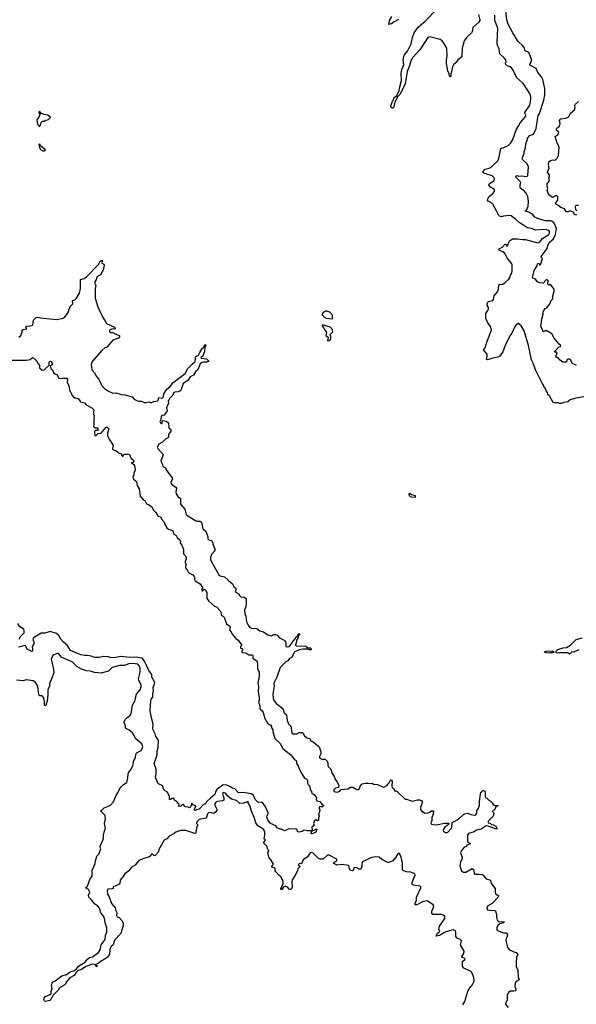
# Model space of a CAD drawing. Extents: x 2494106 to 2685573, y 758056 to 915185.
# Tile 349 of 507: x 2612849 to 2620470, y 889129 to 902605. Entities that reach past the tile are written whole.
import ezdxf

# ---------------------------------------------------------------- set-up
doc = ezdxf.new("R2010")
doc.units = 0

msp = doc.modelspace()

# ---------------------------------------------------------------- linework, layer by layer
at = {"layer": '0CON05XD'}
for points in [[(2619131, 902675), (2619151, 902605), (2619149, 902595), (2619135, 902570), (2619054, 902496), (2619044, 902445), (2619034, 902426), (2618970, 902365), (2618936, 902315), (2618906, 902216), (2618902, 902095), (2618850, 902055), (2618825, 902020), (2618788, 901985), (2618775, 901960), (2618762, 901895), (2618750, 901865), (2618753, 901835), (2618745, 901821), (2618732, 901832), (2618728, 901865), (2618709, 901905), (2618694, 902004), (2618694, 902056), (2618702, 902105), (2618698, 902215), (2618656, 902285), (2618634, 902314), (2618605, 902336), (2618465, 902370), (2618439, 902361), (2618328, 902192), (2618228, 902082), (2618205, 902044), (2618187, 901975), (2618155, 901897), (2618125, 901726), (2618057, 901585), (2618028, 901552), (2617983, 901475), (2617965, 901398), (2617955, 901392), (2617930, 901410), (2617929, 901435), (2617949, 901465), (2617948, 901485), (2617966, 901504), (2617973, 901535), (2617987, 901543), (2618011, 901569), (2618045, 901635), (2618055, 901688), (2618077, 901775), (2618072, 901865), (2618079, 901925), (2618107, 901985), (2618099, 902055), (2618109, 902101), (2618119, 902125), (2618158, 902175), (2618210, 902275), (2618225, 902360), (2618249, 902425), (2618305, 902501), (2618399, 902585), (2618565, 902752)], [(2618034, 902606), (2617974, 902576), (2617941, 902549), (2617905, 902540), (2617900, 902545), (2617908, 902552), (2617912, 902595), (2617942, 902648)], [(2619592, 899168), (2619593, 899253), (2619588, 899265), (2619523, 899345), (2619492, 899405), (2619465, 899428), (2619416, 899446), (2619411, 899465), (2619416, 899475), (2619458, 899492), (2619495, 899532), (2619505, 899532), (2619515, 899522), (2619525, 899500), (2619555, 899577), (2619595, 899608), (2619665, 899608), (2619735, 899596), (2619775, 899597), (2619925, 899554), (2619955, 899552), (2619975, 899569), (2620008, 899612), (2620093, 899665), (2620103, 899685), (2620104, 899704), (2620095, 899719), (2620068, 899728), (2620015, 899732), (2619915, 899724), (2619855, 899747), (2619803, 899755), (2619688, 899828), (2619639, 899875), (2619579, 899919), (2619554, 899924), (2619475, 899918), (2619445, 899908), (2619417, 899915), (2619407, 899925), (2619382, 899982), (2619328, 900078), (2619308, 900098), (2619265, 900120), (2619254, 900134), (2619257, 900155), (2619276, 900184), (2619329, 900225), (2619352, 900255), (2619351, 900275), (2619340, 900290), (2619293, 900315), (2619272, 900345), (2619282, 900365), (2619343, 900405), (2619350, 900425), (2619342, 900445), (2619316, 900466), (2619205, 900503), (2619188, 900525), (2619223, 900557), (2619278, 900572), (2619302, 900585), (2619397, 900675), (2619409, 900705), (2619436, 900844), (2619476, 900854), (2619535, 900883), (2619572, 900918), (2619599, 900965), (2619652, 901108), (2619685, 901156), (2619704, 901196), (2619778, 901285), (2619779, 901299), (2619764, 901325), (2619764, 901335), (2619833, 901435), (2619848, 901515), (2619847, 901545), (2619836, 901585), (2619758, 901715), (2619735, 901743), (2619652, 901815), (2619607, 901915), (2619582, 901945), (2619565, 901960), (2619535, 901968), (2619507, 901985), (2619501, 902005), (2619511, 902035), (2619507, 902055), (2619478, 902088), (2619435, 902124), (2619425, 902140), (2619416, 902165), (2619413, 902205), (2619393, 902253), (2619388, 902295), (2619397, 902487), (2619356, 902595), (2619353, 902667)], [(2619785, 900460), (2619798, 900462), (2619807, 900473), (2619815, 900590), (2619795, 900630), (2619738, 900685), (2619730, 900705), (2619758, 900775), (2619757, 900803), (2619773, 900847), (2619777, 900905), (2619800, 900965), (2619800, 900985), (2619835, 901019), (2619885, 901040), (2619918, 901115), (2619948, 901295), (2619965, 901320), (2620027, 901505), (2620040, 901575), (2620040, 901665), (2620012, 901785), (2619992, 901825), (2619945, 901880), (2619920, 901935), (2619834, 901984), (2619835, 902000), (2619848, 902015), (2619857, 902045), (2619857, 902065), (2619818, 902155), (2619770, 902180), (2619754, 902224), (2619735, 902252), (2619672, 902305), (2619603, 902423), (2619536, 902546), (2619517, 902605), (2619504, 902725)], [(2620475, 899930), (2620452, 899932), (2620440, 899945), (2620437, 899967), (2620385, 899988), (2620356, 899974), (2620335, 899974), (2620306, 900016), (2620260, 900035), (2620216, 900066), (2620195, 900074), (2620184, 900095), (2620217, 900133), (2620215, 900180), (2620202, 900192), (2620185, 900192), (2620156, 900174), (2620145, 900173), (2620095, 900208), (2620070, 900265), (2620082, 900295), (2620070, 900325), (2620072, 900358), (2620102, 900405), (2620092, 900435), (2620102, 900465), (2620102, 900482), (2620077, 900515), (2620083, 900545), (2620098, 900565), (2620087, 900627), (2620095, 900658), (2620112, 900675), (2620145, 900686), (2620175, 900682), (2620185, 900686), (2620208, 900712), (2620226, 900745), (2620233, 900863), (2620227, 900885), (2620207, 900915), (2620182, 901005), (2620212, 901025), (2620230, 901055), (2620228, 901068), (2620200, 901090), (2620197, 901105), (2620205, 901120), (2620242, 901148), (2620247, 901185), (2620241, 901225), (2620260, 901250), (2620325, 901256), (2620357, 901273), (2620370, 901285), (2620387, 901323), (2620445, 901373), (2620453, 901405), (2620451, 901429), (2620459, 901451), (2620500, 901485)], [(2613115, 901140), (2613127, 901153), (2613145, 901200), (2613160, 901215), (2613185, 901218), (2613205, 901230), (2613245, 901240), (2613270, 901265), (2613235, 901298), (2613178, 901308), (2613132, 901332), (2613125, 901350), (2613110, 901345), (2613110, 901325), (2613130, 901315), (2613111, 901269), (2613082, 901235), (2613093, 901173), (2613110, 901155), (2613115, 901140)], [(2613165, 900810), (2613185, 900812), (2613200, 900825), (2613140, 900875), (2613125, 900900), (2613112, 900898), (2613118, 900855), (2613135, 900828), (2613165, 900810)], [(2620471, 897871), (2620419, 897899), (2620389, 897949), (2620375, 897960), (2620352, 897958), (2620340, 897945), (2620335, 897920), (2620285, 897920), (2620248, 897945), (2620215, 897980), (2620192, 897982), (2620193, 898007), (2620210, 898045), (2620195, 898058), (2620175, 898050), (2620170, 898065), (2620215, 898108), (2620225, 898128), (2620255, 898132), (2620260, 898145), (2620234, 898164), (2620168, 898248), (2620137, 898305), (2620055, 898350), (2620022, 898332), (2620010, 898345), (2620010, 898355), (2619983, 898405), (2619998, 898505), (2620017, 898575), (2620018, 898605), (2620045, 898650), (2620065, 898660), (2620104, 898706), (2620125, 898760), (2620150, 898785), (2620150, 898825), (2620167, 898885), (2620167, 898917), (2620120, 898975), (2620105, 898980), (2620095, 898972), (2620080, 898985), (2620080, 899015), (2620088, 899025), (2620070, 899045), (2620063, 899047), (2620052, 899038), (2620015, 899000), (2619965, 899003), (2619940, 899015), (2619905, 899058), (2619875, 899068), (2619870, 899075), (2619873, 899093), (2619893, 899173), (2619932, 899238), (2619938, 899265), (2619945, 899272), (2619955, 899270), (2619965, 899250), (2619975, 899250), (2619986, 899264), (2620008, 899335), (2619988, 899355), (2619987, 899365), (2620071, 899475), (2620079, 899515), (2620100, 899555), (2620151, 899599), (2620169, 899625), (2620184, 899665), (2620199, 899745), (2620169, 899819), (2620136, 899846), (2620115, 899853), (2620045, 899852), (2619945, 899883), (2619904, 899904), (2619865, 899950), (2619838, 899958), (2619822, 899972), (2619771, 899985), (2619792, 900008), (2619813, 900055), (2619817, 900115), (2619807, 900185), (2619785, 900232), (2619752, 900265), (2619708, 900295), (2619700, 900315), (2619700, 900345), (2619710, 900375), (2619707, 900385), (2619638, 900455), (2619640, 900465), (2619655, 900472), (2619685, 900462), (2619725, 900469), (2619785, 900460)], [(2620498, 900062), (2620465, 900062), (2620452, 900045), (2620458, 900005), (2620475, 899990)], [(2613262, 898512), (2613357, 898503), (2613445, 898522), (2613460, 898530), (2613511, 898599), (2613526, 898644), (2613546, 898684), (2613576, 898714), (2613574, 898756), (2613605, 898769), (2613628, 898792), (2613667, 898863), (2613681, 898925), (2613683, 899047), (2613730, 899065), (2613765, 899087), (2613932, 899258), (2613948, 899295), (2613965, 899310), (2613978, 899308), (2613973, 899273), (2613999, 899259), (2614006, 899246), (2613990, 899175), (2613953, 899115), (2613907, 899085), (2613894, 899046), (2613876, 899024), (2613876, 898995), (2613891, 898965), (2613884, 898924), (2613884, 898794), (2613920, 898675), (2613946, 898616), (2613985, 898530), (2614015, 898490), (2614038, 898445), (2614146, 898396), (2614158, 898375), (2614152, 898368), (2614115, 898373), (2614095, 898366), (2614080, 898355), (2614080, 898335), (2614095, 898323), (2614125, 898322), (2614165, 898300), (2614175, 898300), (2614185, 898290), (2614205, 898288), (2614218, 898275), (2614203, 898245), (2614125, 898218), (2614040, 898125), (2614015, 898112), (2613972, 898078), (2613841, 897925), (2613826, 897885), (2613837, 897815), (2613875, 897773), (2613901, 897721), (2613934, 897684), (2613970, 897605), (2614005, 897562), (2614065, 897522), (2614125, 897492), (2614165, 897500), (2614237, 897477), (2614295, 897470), (2614390, 897445), (2614422, 897405), (2614451, 897391), (2614475, 897384), (2614515, 897383), (2614555, 897366), (2614575, 897364), (2614615, 897373), (2614645, 897361), (2614685, 897380), (2614741, 897389), (2614750, 897405), (2614748, 897425), (2614755, 897432), (2614795, 897424), (2614805, 897428), (2614816, 897445), (2614822, 897485), (2614862, 897548), (2614905, 897581), (2614952, 897638), (2615115, 897764), (2615151, 897829), (2615214, 897896), (2615251, 897925), (2615258, 897965), (2615252, 897975), (2615260, 897995), (2615298, 898012), (2615315, 898050), (2615348, 898105), (2615370, 898125), (2615385, 898160), (2615395, 898160), (2615397, 898147), (2615382, 898118), (2615378, 898065), (2615355, 898000), (2615330, 897985), (2615335, 897972), (2615405, 897963), (2615432, 897935), (2615432, 897928), (2615405, 897918), (2615365, 897918), (2615325, 897902), (2615285, 897806), (2615255, 897784), (2615229, 897741), (2615185, 897719), (2615151, 897669), (2615087, 897625), (2615060, 897545), (2615045, 897524), (2615019, 897511), (2614975, 897508), (2614953, 897497), (2614946, 897465), (2614905, 897423), (2614882, 897385), (2614884, 897355), (2614861, 897295), (2614867, 897253), (2614825, 897192), (2614795, 897187), (2614788, 897175), (2614783, 897135), (2614769, 897105), (2614775, 897087), (2614785, 897078), (2614800, 897080), (2614800, 897115), (2614811, 897119), (2614855, 897110), (2614886, 897086), (2614891, 897021), (2614918, 896995), (2614918, 896975), (2614884, 896926), (2614888, 896885), (2614851, 896869), (2614806, 896824), (2614754, 896796), (2614733, 896755), (2614740, 896735), (2614812, 896652), (2614796, 896595), (2614783, 896575), (2614784, 896555), (2614804, 896515), (2614809, 896489), (2614835, 896478), (2614845, 896470), (2614854, 896444), (2614875, 896412), (2614936, 896335), (2614940, 896315), (2614918, 896275), (2614923, 896255), (2614937, 896237), (2614988, 896208), (2614998, 896195), (2614987, 896145), (2614990, 896115), (2615019, 896075), (2615052, 896052), (2615051, 895975), (2615109, 895905), (2615129, 895835), (2615153, 895813), (2615245, 895754), (2615275, 895742), (2615315, 895743), (2615335, 895732), (2615348, 895695), (2615351, 895651), (2615363, 895633), (2615397, 895605), (2615423, 895525), (2615425, 895500), (2615438, 895488), (2615477, 895477), (2615492, 895445), (2615493, 895425), (2615522, 895365), (2615522, 895335), (2615474, 895285), (2615461, 895245), (2615462, 895212), (2615492, 895152), (2615576, 895006), (2615595, 894993), (2615655, 894978), (2615703, 894935), (2615765, 894878), (2615782, 894845), (2615808, 894825), (2615812, 894815), (2615798, 894775), (2615850, 894745), (2615858, 894725), (2615875, 894708), (2615922, 894702), (2615948, 894685), (2615950, 894605), (2615946, 894574), (2615928, 894525), (2615930, 894475), (2615943, 894443), (2615954, 894364), (2615975, 894318), (2616002, 894285), (2616016, 894276), (2616095, 894271), (2616135, 894241), (2616185, 894226), (2616245, 894184), (2616295, 894173), (2616325, 894190), (2616345, 894192), (2616375, 894180), (2616407, 894147), (2616479, 894109), (2616492, 894075), (2616492, 894025), (2616510, 894020), (2616545, 894026), (2616591, 894099), (2616626, 894134), (2616633, 894157), (2616659, 894171), (2616663, 894195), (2616675, 894203), (2616683, 894195), (2616681, 894185), (2616661, 894169), (2616661, 894145), (2616645, 894124), (2616625, 894043), (2616635, 894034), (2616765, 894029), (2616795, 894008), (2616825, 894008), (2616840, 893995), (2616840, 893980), (2616815, 893979), (2616785, 893992), (2616730, 893990), (2616675, 893981), (2616618, 893955), (2616602, 893938), (2616573, 893877), (2616545, 893860), (2616519, 893831), (2616494, 893816), (2616415, 893738), (2616368, 893605), (2616330, 893525), (2616331, 893485), (2616315, 893375), (2616319, 893315), (2616331, 893281), (2616365, 893241), (2616406, 893215), (2616441, 893181), (2616454, 893164), (2616469, 893119), (2616500, 893090), (2616510, 893015), (2616530, 892970), (2616559, 892935), (2616576, 892845), (2616595, 892831), (2616615, 892829), (2616645, 892833), (2616675, 892848), (2616715, 892851), (2616729, 892839), (2616750, 892800), (2616785, 892778), (2616815, 892769), (2616825, 892758), (2616834, 892734), (2616865, 892723), (2616947, 892655), (2616970, 892585), (2616971, 892555), (2616955, 892520), (2616954, 892504), (2616985, 892484), (2617030, 892485), (2617058, 892455), (2617066, 892436), (2617066, 892406), (2617074, 892385), (2617108, 892348), (2617122, 892295), (2617157, 892237), (2617168, 892205), (2617194, 892174), (2617218, 892125), (2617213, 892097), (2617175, 892086), (2617148, 892065), (2617152, 892042), (2617195, 892033), (2617230, 892045), (2617245, 892070), (2617345, 892078), (2617375, 892100), (2617409, 892099), (2617465, 892070), (2617485, 892070), (2617500, 892085), (2617510, 892115), (2617540, 892145), (2617585, 892158), (2617625, 892158), (2617655, 892150), (2617675, 892158), (2617695, 892142), (2617747, 892137), (2617805, 892110), (2617835, 892103), (2617877, 892125), (2617909, 892161), (2617925, 892198), (2617935, 892202), (2617947, 892185), (2617944, 892114), (2617950, 892095), (2617965, 892080), (2617978, 892078), (2617982, 892052), (2618005, 892050), (2618015, 892042), (2618125, 891938), (2618145, 891937), (2618222, 891908), (2618295, 891928), (2618325, 891928), (2618360, 891915), (2618360, 891885), (2618338, 891825), (2618337, 891795), (2618351, 891775), (2618395, 891746), (2618435, 891750), (2618467, 891763), (2618485, 891778), (2618508, 891778), (2618518, 891765), (2618510, 891755), (2618510, 891725), (2618492, 891685), (2618492, 891645), (2618479, 891615), (2618488, 891595), (2618505, 891588), (2618555, 891585), (2618665, 891608), (2618725, 891610), (2618719, 891591), (2618698, 891572), (2618675, 891561), (2618646, 891515), (2618652, 891495), (2618685, 891474), (2618710, 891485), (2618756, 891535), (2618766, 891555), (2618768, 891612), (2618777, 891623), (2618855, 891664), (2618925, 891728), (2618945, 891738), (2618985, 891743), (2619027, 891727), (2619075, 891720), (2619096, 891724), (2619108, 891745), (2619106, 891775), (2619132, 891815), (2619144, 891855), (2619144, 891905), (2619157, 892005), (2619163, 892025), (2619185, 892052), (2619195, 892057), (2619215, 892052), (2619221, 892035), (2619220, 891975), (2619232, 891955), (2619245, 891950), (2619275, 891920), (2619290, 891915), (2619320, 891885), (2619330, 891865), (2619355, 891850), (2619395, 891850), (2619398, 891845), (2619372, 891838), (2619343, 891787), (2619322, 891778), (2619339, 891735), (2619330, 891705), (2619264, 891636), (2619261, 891621), (2619262, 891615), (2619289, 891609), (2619308, 891588), (2619335, 891587), (2619369, 891569), (2619388, 891532), (2619375, 891526), (2619265, 891566), (2619235, 891571), (2619165, 891524), (2619135, 891520), (2619094, 891506), (2619072, 891488), (2618992, 891468), (2618978, 891445), (2618980, 891365), (2618984, 891354), (2619020, 891325), (2618970, 891305), (2618960, 891285), (2618935, 891280), (2618894, 891226), (2618886, 891204), (2618907, 891145), (2618907, 891125), (2618884, 891075), (2618874, 891025), (2618896, 890956), (2618925, 890936), (2618955, 890938), (2619045, 890989), (2619064, 890975), (2619070, 890925), (2619081, 890911), (2619139, 890911), (2619176, 890906), (2619195, 890898), (2619235, 890848), (2619296, 890826), (2619302, 890782), (2619360, 890715), (2619357, 890675), (2619365, 890640), (2619408, 890615), (2619401, 890595), (2619319, 890511), (2619259, 890475), (2619243, 890445), (2619244, 890435), (2619255, 890422), (2619275, 890416), (2619354, 890414), (2619364, 890404), (2619379, 890365), (2619376, 890315), (2619385, 890282), (2619415, 890258), (2619455, 890264), (2619486, 890256), (2619465, 890239), (2619421, 890229), (2619395, 890208), (2619382, 890185), (2619381, 890155), (2619391, 890141), (2619415, 890129), (2619475, 890109), (2619505, 890108), (2619527, 890095), (2619530, 890075), (2619509, 890025), (2619506, 890005), (2619528, 889908), (2619555, 889877), (2619616, 889846), (2619645, 889839), (2619676, 889806), (2619653, 889785), (2619646, 889696)], [(2620572, 897442), (2620463, 897427), (2620385, 897400), (2620355, 897377), (2620295, 897367), (2620265, 897353), (2620245, 897352), (2620225, 897362), (2620187, 897363), (2620175, 897358), (2620155, 897368), (2620105, 897458), (2620080, 897475), (2620074, 897504), (2620055, 897527), (2620046, 897556), (2620024, 897585), (2620014, 897614), (2620001, 897631), (2619911, 897815), (2619880, 897905), (2619858, 897948), (2619817, 898145), (2619758, 898348), (2619716, 898415), (2619693, 898433), (2619685, 898448), (2619675, 898448), (2619655, 898438), (2619626, 898404), (2619587, 898315), (2619562, 898278), (2619498, 898145), (2619465, 898060), (2619420, 897995), (2619396, 897984), (2619325, 897973), (2619255, 897948), (2619240, 897955), (2619250, 897995), (2619250, 898025), (2619200, 898085), (2619222, 898115), (2619250, 898205), (2619309, 898355), (2619299, 898399), (2619253, 898465), (2619232, 898515), (2619230, 898585), (2619260, 898625), (2619268, 898645), (2619267, 898667), (2619248, 898695), (2619248, 898715), (2619264, 898746), (2619325, 898762), (2619336, 898774), (2619346, 898824), (2619390, 898880), (2619406, 898915), (2619407, 898975), (2619424, 898986), (2619445, 898982), (2619463, 898987), (2619495, 899006), (2619548, 899055), (2619562, 899075), (2619568, 899105), (2619589, 899145), (2619592, 899168)], [(2617125, 898510), (2617132, 898518), (2617132, 898555), (2617123, 898573), (2617095, 898600), (2617055, 898618), (2617035, 898618), (2616995, 898590), (2616988, 898565), (2617025, 898529), (2617045, 898519), (2617125, 898510)], [(2612835, 898260), (2612865, 898282), (2612883, 898335), (2612884, 898356), (2612895, 898366), (2612948, 898375), (2612934, 898395), (2612942, 898415), (2612975, 898412), (2613028, 898425), (2613038, 898492), (2613075, 898528), (2613095, 898532), (2613135, 898523), (2613262, 898512)], [(2617085, 898210), (2617105, 898230), (2617110, 898245), (2617110, 898275), (2617100, 898285), (2617100, 898295), (2617137, 898333), (2617130, 898345), (2617130, 898365), (2617100, 898395), (2616995, 898430), (2616992, 898415), (2617048, 898325), (2617040, 898285), (2617072, 898262), (2617070, 898225), (2617060, 898215), (2617085, 898210)], [(2612675, 897943), (2612944, 897944), (2612990, 897955), (2613025, 897980), (2613043, 897973), (2613090, 897925), (2613090, 897915), (2613108, 897898), (2613110, 897885), (2613120, 897875), (2613122, 897842), (2613155, 897810), (2613185, 897812), (2613252, 897875), (2613254, 897916), (2613265, 897931), (2613279, 897929), (2613291, 897915), (2613296, 897895), (2613290, 897880), (2613268, 897865), (2613269, 897855), (2613275, 897833), (2613300, 897815), (2613312, 897778), (2613322, 897762), (2613355, 897750), (2613385, 897700), (2613405, 897692), (2613435, 897700), (2613495, 897700), (2613502, 897685), (2613501, 897645), (2613522, 897595), (2613533, 897523), (2613547, 897507), (2613565, 897460), (2613595, 897430), (2613615, 897430), (2613655, 897418), (2613680, 897375), (2613735, 897360), (2613758, 897335), (2613835, 897291), (2613866, 897266), (2613858, 897235), (2613858, 897208), (2613870, 897185), (2613862, 897155), (2613863, 897075), (2613858, 897035), (2613885, 897018), (2613908, 897018), (2613922, 896995), (2613915, 896982), (2613888, 896982), (2613873, 896967), (2613878, 896915), (2613895, 896914), (2613925, 896940), (2613965, 896948), (2614035, 897030), (2614048, 897028), (2614068, 897005), (2614052, 896948), (2614053, 896913), (2614077, 896857), (2614103, 896825), (2614127, 896775), (2614120, 896735), (2614124, 896724), (2614143, 896713), (2614165, 896709), (2614213, 896673), (2614235, 896670), (2614242, 896662), (2614243, 896643), (2614255, 896630), (2614265, 896630), (2614272, 896648), (2614285, 896660), (2614335, 896658), (2614355, 896650), (2614360, 896625), (2614375, 896600), (2614405, 896578), (2614410, 896565), (2614398, 896542), (2614380, 896540), (2614380, 896535), (2614410, 896515), (2614422, 896502), (2614430, 896445), (2614412, 896395), (2614412, 896375), (2614396, 896345), (2614405, 896318), (2614450, 896285), (2614458, 896228), (2614486, 896186), (2614497, 896085), (2614540, 896035), (2614563, 896023), (2614585, 895978), (2614622, 895965), (2614662, 895935), (2614678, 895895), (2614715, 895862), (2614740, 895815), (2614780, 895795), (2614793, 895763), (2614830, 895725), (2614833, 895705), (2614865, 895652), (2614885, 895633), (2614920, 895625), (2614945, 895608), (2614958, 895565), (2614990, 895545), (2615005, 895520), (2615042, 895485), (2615052, 895465), (2615048, 895445), (2615070, 895415), (2615072, 895395), (2615092, 895362), (2615092, 895295), (2615120, 895265), (2615128, 895235), (2615128, 895215), (2615112, 895185), (2615128, 895155), (2615117, 895123), (2615118, 895105), (2615147, 895067), (2615158, 895038), (2615218, 895005), (2615238, 894985), (2615248, 894965), (2615242, 894945), (2615252, 894925), (2615322, 894885), (2615352, 894835), (2615350, 894815), (2615340, 894805), (2615345, 894790), (2615355, 894790), (2615372, 894808), (2615385, 894808), (2615395, 894798), (2615410, 894765), (2615412, 894685), (2615437, 894647), (2615515, 894580), (2615545, 894570), (2615592, 894515), (2615607, 894485), (2615608, 894455), (2615638, 894438), (2615647, 894427), (2615682, 894335), (2615727, 894305), (2615732, 894285), (2615723, 894255), (2615745, 894228), (2615759, 894195), (2615806, 894136), (2615840, 894115), (2615878, 894065), (2615888, 894045), (2615870, 894025), (2615870, 894005), (2615888, 893998), (2615900, 893985), (2615900, 893975), (2615890, 893965), (2615892, 893942), (2615945, 893938), (2615985, 893912), (2616035, 893912), (2616042, 893905), (2616042, 893865), (2616098, 893825), (2616107, 893775), (2616103, 893725), (2616126, 893676), (2616129, 893635), (2616123, 893583), (2616109, 893535), (2616118, 893475), (2616114, 893415), (2616129, 893325), (2616128, 893292), (2616120, 893265), (2616136, 893215), (2616137, 893175), (2616168, 893148), (2616183, 893125), (2616192, 893092), (2616202, 893052), (2616243, 892975), (2616255, 892963), (2616288, 892948), (2616298, 892935), (2616293, 892923), (2616314, 892885), (2616314, 892864), (2616343, 892765), (2616417, 892697), (2616452, 892632), (2616563, 892543), (2616608, 892485), (2616632, 892465), (2616643, 892415), (2616663, 892395), (2616680, 892345), (2616710, 892285), (2616748, 892225), (2616770, 892215), (2616788, 892195), (2616788, 892155), (2616797, 892137), (2616821, 892115), (2616828, 892065), (2616845, 892040), (2616850, 892015), (2616865, 892012), (2616880, 892000), (2616912, 891955), (2616910, 891935), (2616918, 891915), (2616956, 891906), (2616992, 891862), (2617010, 891855), (2617010, 891845), (2616995, 891830), (2616955, 891830), (2616950, 891825), (2616948, 891815), (2616958, 891785), (2616950, 891745), (2616940, 891735), (2616950, 891705), (2616938, 891682), (2616938, 891645), (2616925, 891642), (2616905, 891652), (2616887, 891643), (2616870, 891605), (2616881, 891575), (2616848, 891552), (2616851, 891511), (2616863, 891503), (2616904, 891526), (2616918, 891525), (2616903, 891487), (2616845, 891460), (2616840, 891465), (2616848, 891498), (2616842, 891502), (2616785, 891502), (2616745, 891512), (2616716, 891494), (2616675, 891483), (2616652, 891495), (2616650, 891515), (2616635, 891528), (2616535, 891530), (2616475, 891504), (2616435, 891528), (2616415, 891528), (2616375, 891543), (2616355, 891570), (2616282, 891602), (2616246, 891655), (2616233, 891695), (2616238, 891715), (2616257, 891747), (2616237, 891775), (2616214, 891834), (2616175, 891892), (2616156, 891896), (2616125, 891890), (2616105, 891900), (2616075, 891930), (2616048, 891988), (2616022, 892012), (2615915, 892028), (2615845, 892024), (2615795, 892080), (2615755, 892091), (2615736, 892106), (2615685, 892129), (2615635, 892131), (2615550, 892070), (2615533, 892045), (2615520, 892000), (2615465, 891957), (2615405, 891902), (2615395, 891872), (2615364, 891866), (2615305, 891802), (2615265, 891790), (2615255, 891780), (2615240, 891785), (2615240, 891805), (2615260, 891835), (2615260, 891845), (2615220, 891860), (2615205, 891880), (2615192, 891838), (2615175, 891820), (2615155, 891828), (2615115, 891830), (2615100, 891845), (2615095, 891870), (2615085, 891860), (2615072, 891858), (2615057, 891843), (2615028, 891838), (2615022, 891845), (2615030, 891855), (2615028, 891878), (2615012, 891882), (2615000, 891905), (2614975, 891920), (2614955, 891950), (2614935, 891948), (2614915, 891930), (2614902, 891932), (2614898, 891975), (2614871, 892031), (2614841, 892051), (2614820, 892075), (2614808, 892118), (2614750, 892145), (2614740, 892155), (2614707, 892237), (2614719, 892285), (2614719, 892349), (2614688, 892425), (2614729, 892545), (2614730, 892595), (2614743, 892645), (2614749, 892735), (2614743, 892755), (2614714, 892794), (2614705, 892830), (2614673, 892895), (2614677, 892965), (2614647, 893067), (2614637, 893157), (2614644, 893276), (2614650, 893305), (2614672, 893335), (2614670, 893385), (2614683, 893417), (2614674, 893466), (2614696, 893514), (2614699, 893535), (2614660, 893605), (2614657, 893645), (2614615, 893700), (2614559, 893825), (2614527, 893865), (2614445, 893881), (2614355, 893876), (2614235, 893890), (2614165, 893874), (2614095, 893872), (2614065, 893886), (2613995, 893890), (2613936, 893874), (2613915, 893874), (2613875, 893877), (2613826, 893896), (2613775, 893903), (2613735, 893901), (2613685, 893914), (2613545, 893970), (2613498, 894045), (2613448, 894085), (2613414, 894125), (2613386, 894176), (2613353, 894203), (2613265, 894230), (2613195, 894210), (2613145, 894208), (2613038, 894145), (2613030, 894125), (2613043, 894085), (2613043, 894065), (2613018, 894025), (2613023, 893995), (2613022, 893968), (2613015, 893960), (2612950, 893990), (2612935, 894030), (2612925, 894038), (2612833, 894017)], [(2618265, 896070), (2618270, 896075), (2618267, 896087), (2618215, 896103), (2618185, 896120), (2618175, 896118), (2618181, 896095), (2618195, 896081), (2618215, 896074), (2618265, 896070)], [(2612843, 894125), (2612862, 894165), (2612908, 894212), (2612911, 894235), (2612904, 894264), (2612850, 894295), (2612825, 894342)], [(2620505, 893982), (2620435, 893948), (2620408, 893952), (2620375, 893920), (2620355, 893940), (2620235, 893940), (2620215, 893933), (2620198, 893938), (2620194, 893946), (2620196, 893964), (2620216, 893984), (2620291, 894009), (2620335, 894014), (2620392, 894045), (2620468, 894122), (2620548, 894145)], [(2614164, 890415), (2614177, 890385), (2614174, 890344), (2614185, 890328), (2614212, 890315), (2614250, 890270), (2614265, 890238), (2614267, 890207), (2614233, 890097), (2614149, 890005), (2614130, 889945), (2614098, 889915), (2614084, 889875), (2614078, 889815), (2614055, 889779), (2614035, 889759), (2613951, 889709), (2613925, 889686), (2613895, 889680), (2613890, 889670), (2613910, 889655), (2613905, 889644), (2613892, 889652), (2613890, 889670), (2613845, 889679), (2613755, 889645), (2613694, 889605), (2613650, 889590), (2613618, 889562), (2613596, 889525), (2613535, 889490), (2613486, 889434), (2613476, 889405), (2613465, 889394), (2613395, 889353), (2613375, 889324), (2613306, 889255), (2613265, 889180), (2613198, 889168), (2613187, 889177), (2613180, 889195), (2613185, 889212), (2613204, 889235), (2613268, 889265), (2613282, 889285), (2613277, 889305), (2613294, 889335), (2613284, 889385), (2613296, 889434), (2613335, 889452), (2613425, 889520), (2613494, 889536), (2613542, 889575), (2613599, 889591), (2613632, 889618), (2613655, 889649), (2613747, 889704), (2613775, 889746), (2613805, 889772), (2613845, 889779), (2613930, 889840), (2613951, 889875), (2613965, 889942), (2614020, 890015), (2614025, 890070), (2614043, 890117), (2614042, 890175), (2614018, 890245), (2614016, 890284), (2614002, 890332), (2613959, 890379), (2613941, 890445), (2613913, 890475), (2613871, 890505), (2613835, 890556), (2613796, 890595), (2613792, 890625), (2613809, 890665), (2613789, 890699), (2613752, 890725), (2613776, 890745), (2613811, 890839), (2613841, 890885), (2613839, 890961), (2613881, 891055), (2613886, 891095), (2613904, 891155), (2613932, 891185), (2613960, 891255), (2613950, 891275), (2613950, 891295), (2613987, 891375), (2613994, 891406), (2613994, 891455), (2614023, 891545), (2614014, 891574), (2614011, 891615), (2614022, 891665), (2614019, 891715), (2613954, 891775), (2613979, 891791), (2614005, 891819), (2614074, 891846), (2614092, 891855), (2614131, 891899), (2614169, 891991), (2614192, 892025), (2614209, 892065), (2614235, 892101), (2614272, 892138), (2614314, 892165), (2614330, 892225), (2614336, 892285), (2614345, 892307), (2614367, 892333), (2614396, 892394), (2614413, 892467), (2614428, 892495), (2614445, 892560), (2614458, 892575), (2614514, 892605), (2614533, 892655), (2614522, 892692), (2614441, 892761), (2614392, 892845), (2614349, 892879), (2614302, 892902), (2614294, 892955), (2614281, 892985), (2614280, 892995), (2614295, 893028), (2614322, 893055), (2614355, 893076), (2614374, 893106), (2614394, 893225), (2614428, 893285), (2614436, 893325), (2614449, 893375), (2614499, 893435), (2614513, 893475), (2614511, 893495), (2614478, 893565), (2614475, 893585), (2614498, 893675), (2614500, 893725), (2614490, 893755), (2614465, 893784), (2614395, 893795), (2614345, 893789), (2614285, 893765), (2614215, 893768), (2614113, 893737), (2614065, 893690), (2614048, 893682), (2613965, 893662), (2613875, 893669), (2613818, 893688), (2613762, 893692), (2613695, 893718), (2613633, 893753), (2613566, 893815), (2613426, 893876), (2613382, 893932), (2613365, 893932), (2613315, 893913), (2613303, 893905), (2613278, 893855), (2613311, 893715), (2613314, 893665), (2613291, 893595), (2613256, 893515), (2613256, 893485), (2613236, 893435), (2613236, 893365), (2613223, 893277), (2613205, 893222), (2613195, 893212), (2613189, 893225), (2613190, 893265), (2613179, 893325), (2613155, 893350), (2613125, 893353), (2613110, 893365), (2613098, 893485), (2613064, 893534), (2613035, 893556), (2612939, 893569), (2612895, 893558), (2612805, 893567)], [(2620085, 893934), (2620037, 893945), (2620033, 893955), (2620055, 893964), (2620145, 893966), (2620160, 893955), (2620160, 893945), (2620145, 893938), (2620115, 893941), (2620085, 893934)], [(2618915, 889123), (2618945, 889168), (2618969, 889265), (2618990, 889320), (2619012, 889355), (2619045, 889390), (2619072, 889445), (2619067, 889497), (2619040, 889565), (2619020, 889585), (2618967, 889607), (2618930, 889625), (2618910, 889645), (2618912, 889715), (2618948, 889745), (2618942, 889755), (2618902, 889775), (2618902, 889785), (2618928, 889825), (2618933, 889855), (2618883, 889943), (2618897, 889997), (2618878, 890018), (2618840, 890035), (2618820, 890055), (2618822, 890115), (2618816, 890136), (2618785, 890150), (2618760, 890145), (2618674, 890116), (2618599, 890071), (2618552, 890062), (2618568, 890102), (2618592, 890115), (2618598, 890125), (2618600, 890135), (2618588, 890155), (2618595, 890200), (2618652, 890275), (2618668, 890305), (2618672, 890332), (2618660, 890345), (2618625, 890360), (2618505, 890360), (2618492, 890375), (2618493, 890403), (2618512, 890445), (2618517, 890477), (2618509, 890489), (2618452, 890532), (2618426, 890546), (2618375, 890537), (2618285, 890491), (2618265, 890492), (2618262, 890508), (2618280, 890555), (2618280, 890595), (2618343, 890725), (2618342, 890735), (2618330, 890745), (2618264, 890754), (2618230, 890765), (2618222, 890775), (2618223, 890795), (2618240, 890845), (2618263, 890895), (2618258, 890915), (2618205, 890937), (2618145, 890943), (2618095, 890960), (2618088, 890975), (2618089, 891065), (2618074, 891145), (2618055, 891182), (2618037, 891197), (2618025, 891190), (2617998, 891142), (2617956, 891094), (2617905, 891068), (2617888, 891068), (2617805, 891112), (2617770, 891145), (2617715, 891149), (2617655, 891135), (2617541, 891079), (2617534, 891055), (2617533, 891015), (2617525, 890990), (2617515, 890980), (2617495, 890978), (2617465, 890998), (2617425, 891000), (2617418, 890965), (2617404, 890956), (2617385, 890959), (2617371, 890971), (2617358, 891005), (2617355, 891030), (2617255, 891041), (2617195, 891034), (2617150, 891055), (2617147, 891065), (2617155, 891073), (2617193, 891095), (2617189, 891115), (2617085, 891172), (2617065, 891169), (2617015, 891124), (2616995, 891114), (2616965, 891116), (2616935, 891128), (2616865, 891198), (2616845, 891205), (2616825, 891201), (2616791, 891149), (2616729, 891105), (2616705, 891050), (2616685, 891058), (2616668, 891045), (2616668, 891035), (2616688, 891015), (2616657, 890985), (2616652, 890955), (2616622, 890895), (2616584, 890836), (2616574, 890805), (2616580, 890735), (2616570, 890710), (2616555, 890700), (2616542, 890702), (2616515, 890732), (2616485, 890748), (2616454, 890726), (2616438, 890702), (2616425, 890699), (2616422, 890715), (2616439, 890731), (2616444, 890756), (2616456, 890774), (2616458, 890815), (2616426, 890876), (2616401, 890891), (2616355, 890940), (2616348, 890955), (2616345, 890988), (2616335, 890997), (2616303, 891005), (2616302, 891015), (2616322, 891045), (2616294, 891104), (2616266, 891136), (2616254, 891164), (2616247, 891205), (2616260, 891225), (2616260, 891235), (2616246, 891246), (2616232, 891292), (2616193, 891335), (2616192, 891345), (2616216, 891375), (2616196, 891396), (2616207, 891445), (2616207, 891485), (2616192, 891515), (2616165, 891541), (2616110, 891570), (2616082, 891612), (2616065, 891678), (2616021, 891771), (2616000, 891850), (2615978, 891885), (2615976, 891906), (2615915, 891880), (2615865, 891877), (2615815, 891920), (2615747, 891937), (2615699, 891979), (2615665, 892019), (2615635, 892026), (2615624, 892005), (2615646, 891955), (2615642, 891925), (2615626, 891914), (2615555, 891905), (2615534, 891895), (2615522, 891878), (2615520, 891855), (2615549, 891801), (2615548, 891785), (2615532, 891765), (2615505, 891742), (2615455, 891754), (2615435, 891750), (2615421, 891735), (2615402, 891679), (2615305, 891657), (2615274, 891625), (2615271, 891605), (2615286, 891585), (2615269, 891545), (2615261, 891475), (2615255, 891467), (2615245, 891466), (2615125, 891506), (2615051, 891509), (2614985, 891486), (2614964, 891466), (2614895, 891429), (2614864, 891396), (2614825, 891375), (2614753, 891247), (2614750, 891215), (2614710, 891170), (2614698, 891162), (2614685, 891164), (2614665, 891186), (2614655, 891186), (2614625, 891147), (2614545, 891125), (2614475, 891094), (2614428, 891032), (2614381, 891005), (2614343, 890957), (2614287, 890913), (2614275, 890890), (2614223, 890827), (2614220, 890785), (2614210, 890775), (2614155, 890747), (2614135, 890742), (2614128, 890735), (2614127, 890715), (2614115, 890708), (2614055, 890703), (2614046, 890684), (2614050, 890635), (2614072, 890602), (2614105, 890508), (2614155, 890448), (2614164, 890415)], [(2619646, 889696), (2619646, 889645), (2619671, 889595), (2619672, 889505), (2619687, 889465), (2619645, 889442), (2619633, 889425), (2619630, 889375), (2619642, 889335), (2619637, 889315), (2619615, 889308), (2619565, 889308), (2619544, 889295), (2619532, 889278), (2619525, 889255), (2619521, 889185), (2619504, 889155), (2619501, 889131), (2619535, 889087)]]:
    msp.add_lwpolyline(points, dxfattribs=at)

doc.saveas('drawing.dxf')
